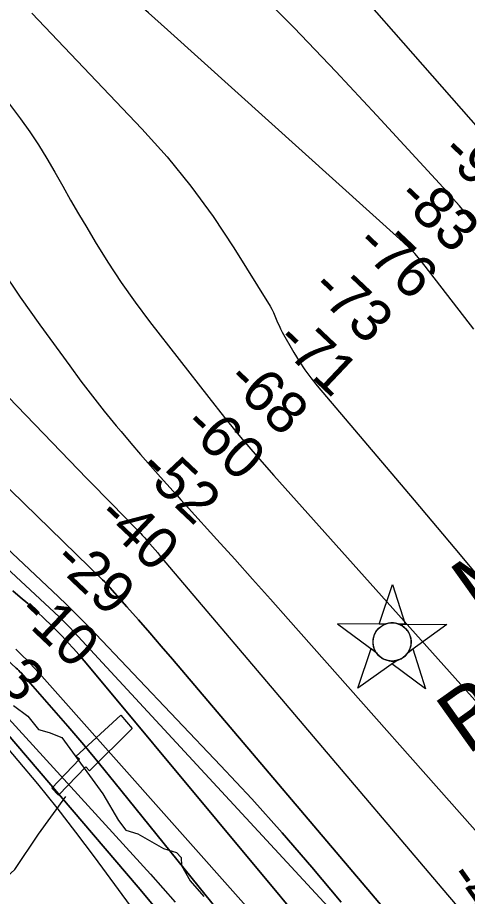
# Model space of a CAD drawing. Extents: x 3598634 to 3636690, y 517270 to 542944.
# Drawn here: x 3629407 to 3630127, y 531132 to 532537 of the extents above; entities that cross this region are included whole.
import ezdxf

# ---------------------------------------------------------------- set-up
doc = ezdxf.new("R2010")
doc.units = 0
for name, color, linetype in [('V-CHAN-DOCK', 7, 'Continuous'), ('V-CHAN-NAID', 7, 'Continuous'), ('V-RIVR-EDGE', 7, 'Continuous'), ('V-RIVR-RANG', 7, 'Continuous'), ('V-ROAD-CNTR', 7, 'Continuous'), ('V-TOPO-DPTH', 7, 'Continuous'), ('V-TOPO-MAJR', 7, 'Continuous'), ('V-TOPO-MINR', 7, 'Continuous'), ('V-TOPO-WATR', 7, 'Continuous')]:
    doc.layers.add(name, color=color, linetype=linetype)

msp = doc.modelspace()

# ---------------------------------------------------------------- linework, layer by layer
at = {"layer": 'V-CHAN-DOCK'}
msp.add_lwpolyline([(3629462.1, 531305.1), (3629506.5, 531351.2), (3629500.8, 531355.3), (3629572.8, 531421.9), (3629590.9, 531400.4), (3629522.6, 531332.6), (3629516.4, 531339.2), (3629472.8, 531293.6)], close=True, dxfattribs=at)
at = {"layer": 'V-CHAN-NAID'}
for points in [[(3629995.7, 531567.2), (3629986.1, 531567.3), (3630007.2, 531630.8), (3630027.4, 531567), (3630017.8, 531567.1), (3630016.3, 531567.7), (3630014.2, 531568.3), (3630012.1, 531568.7), (3630010.1, 531569), (3630008.9, 531569.2), (3630007.4, 531569.2), (3630005.7, 531569.2), (3630004.3, 531569.2), (3630002.4, 531569), (3630001, 531568.7), (3629999.2, 531568.4), (3629997.7, 531567.9), (3629996.7, 531567.6)], [(3629995.7, 531567.2), (3629919.2, 531567.8), (3629980.7, 531522.4), (3629979.6, 531524.3), (3629978.8, 531525.9), (3629978, 531527.9), (3629977.3, 531529.9), (3629976.9, 531531.3), (3629976.6, 531532.9), (3629976.3, 531534.3), (3629976.1, 531535.9), (3629976, 531537.7), (3629976, 531539.3), (3629976.1, 531541.3), (3629976.3, 531542.9), (3629976.7, 531545.1), (3629977.2, 531547.1), (3629977.8, 531549), (3629978.4, 531550.6), (3629979.2, 531552.2), (3629980, 531553.8), (3629981, 531555.5), (3629982.1, 531557), (3629983.1, 531558.2), (3629984.1, 531559.4), (3629985.4, 531560.7), (3629986.4, 531561.7), (3629988.1, 531563.1), (3629989.4, 531563.9), (3629991, 531565), (3629992.8, 531566), (3629994.2, 531566.6)], [(3630017.8, 531567.1), (3630094.3, 531566.5), (3630032.1, 531522), (3630033, 531523.5), (3630034, 531525.4), (3630034.7, 531526.9), (3630035.5, 531528.9), (3630036, 531530.7), (3630036.4, 531532.3), (3630036.8, 531534.3), (3630037, 531535.9), (3630037.1, 531538.1), (3630037, 531540.2), (3630036.9, 531542.4), (3630036.6, 531544.1), (3630036.1, 531546.4), (3630035.5, 531548.5), (3630034.7, 531550.5), (3630034.1, 531551.9), (3630033.1, 531553.9), (3630032, 531555.6), (3630030.8, 531557.3), (3630029.5, 531558.8), (3630028.2, 531560.2), (3630026.6, 531561.7), (3630024.9, 531563.1), (3630023.2, 531564.3), (3630021.3, 531565.4), (3630019.8, 531566.2)], [(3630014.1, 531509.1), (3629951.9, 531464.6), (3629973, 531528.1), (3629980.7, 531522.4), (3629981.4, 531521.4), (3629982.7, 531519.6), (3629984, 531518.1), (3629985.4, 531516.6), (3629986.8, 531515.4), (3629988.3, 531514.2), (3629989.7, 531513.2), (3629991.4, 531512.2), (3629993.1, 531511.3), (3629994.9, 531510.5), (3629996.3, 531509.9), (3629997.9, 531509.4), (3630000.2, 531508.8), (3630001.7, 531508.6), (3630003.7, 531508.3), (3630005.2, 531508.2), (3630007.1, 531508.2), (3630008.8, 531508.2), (3630010.5, 531508.4), (3630012.4, 531508.7)], [(3630032.1, 531522), (3630039.9, 531527.6), (3630060.1, 531463.8), (3630006.3, 531503.5), (3630014.1, 531509.1), (3630015.8, 531509.6), (3630017.4, 531510.1), (3630019.5, 531511.1), (3630021.3, 531511.9), (3630023.1, 531513.1), (3630024.9, 531514.3), (3630026.4, 531515.5), (3630027.7, 531516.7), (3630029.1, 531518.1), (3630030.3, 531519.5), (3630031.4, 531521)]]:
    msp.add_lwpolyline(points, close=True, dxfattribs=at)
msp.add_circle((3630006.5, 531538.7), 30.5, dxfattribs=at)
at = {"layer": 'V-RIVR-EDGE'}
msp.add_lwpolyline([(3629401.1, 531437.3), (3629423.9, 531419.8), (3629440.7, 531398.7), (3629458.1, 531393.9), (3629478.5, 531386), (3629543.7, 531295.8), (3629568.8, 531253.1), (3629580.7, 531237.5), (3629599.9, 531232.1), (3629640.7, 531208.5), (3629661.7, 531201.9), (3629668.9, 531194.1), (3629669.5, 531181.5), (3629683.8, 531156.8), (3629705.3, 531131.5)], dxfattribs=at)
at = {"layer": 'V-ROAD-CNTR'}
msp.add_lwpolyline([(3628834.8, 530551.3), (3628838.8, 530589), (3628838.1, 530633.7), (3628844.1, 530670.5), (3628856.6, 530696.4), (3628895, 530732.2), (3628939.9, 530755), (3629007.2, 530797.7), (3629087.6, 530869.3), (3629218.3, 531005.3), (3629403.3, 531174.8), (3629440.7, 531231.3), (3629484.9, 531291.5)], dxfattribs=at)
at = {"layer": 'V-TOPO-DPTH'}
for points in [[(3628540.8, 532527.7), (3628898.5, 532243.7), (3628933.2, 532215.6), (3628967.6, 532187), (3629001.4, 532157.7), (3629034.9, 532128.1), (3629067.9, 532097.9), (3629100.6, 532067.4), (3629133.1, 532036.7), (3629165.3, 532005.7), (3629543.4, 531638.3), (3629546.4, 531635.2), (3629547.4, 531634.2), (3629582.4, 531594.9), (3629600.8, 531574.1), (3629619.1, 531553.2), (3629637.3, 531532.2), (3629655.3, 531511.1), (3630014.9, 531086.9)], [(3630014.9, 531086.9), (3629655.3, 531511.1), (3629637.3, 531532.2), (3629619.1, 531553.2), (3629600.8, 531574.1), (3629582.4, 531594.9), (3629547.4, 531634.2), (3629546.4, 531635.2), (3629543.4, 531638.3), (3629165.3, 532005.7), (3629133.1, 532036.7), (3629100.6, 532067.4), (3629067.9, 532097.9), (3629034.9, 532128.1), (3629001.4, 532157.7), (3628967.6, 532187), (3628933.2, 532215.6), (3628898.5, 532243.7), (3628540.8, 532527.7)], [(3629850.5, 530957.7), (3629563.6, 531313), (3629538.6, 531343.6), (3629513.3, 531374), (3629487.7, 531404.1), (3629461.7, 531433.9), (3629413.1, 531489.1), (3629411.3, 531491.2), (3629409.4, 531493.2), (3629407.4, 531495.1), (3629405.4, 531497), (3629352.1, 531545.7), (3629323.2, 531571.7), (3629294, 531597.4), (3629264.4, 531622.6), (3629234.6, 531647.5), (3628823.5, 531984.6), (3628807.2, 531998.1), (3628790.8, 532011.5), (3628774.4, 532024.9), (3628758.1, 532038.2), (3628658.8, 532119.3), (3628592.7, 532173.1), (3628526.6, 532226.8)], [(3628526.6, 532226.8), (3628592.7, 532173.1), (3628658.8, 532119.3), (3628758.1, 532038.2), (3628774.4, 532024.9), (3628790.8, 532011.5), (3628807.2, 531998.1), (3628823.5, 531984.6), (3629234.6, 531647.5), (3629264.4, 531622.6), (3629294, 531597.4), (3629323.2, 531571.7), (3629352.1, 531545.7), (3629405.4, 531497), (3629407.4, 531495.1), (3629409.4, 531493.2), (3629411.3, 531491.2), (3629413.1, 531489.1), (3629461.7, 531433.9), (3629487.7, 531404.1), (3629513.3, 531374), (3629538.6, 531343.6), (3629563.6, 531313), (3629850.5, 530957.7)], [(3629638.3, 531101.5), (3629600.5, 531146.6), (3629370, 531415.9), (3629361.7, 531425.2), (3629353.2, 531434.1), (3629344.4, 531442.7), (3629335.2, 531451.1), (3629167.4, 531597.9), (3629096.4, 531659), (3629024.8, 531719.3), (3628952.2, 531778.5), (3628879, 531836.9), (3628764, 531927.2), (3628747.8, 531939.9), (3628731.6, 531952.6), (3628715.4, 531965.4), (3628699.2, 531978.1), (3628569.6, 532080.2), (3628488.4, 532143.7)], [(3629183.7, 532146.3), (3629518.5, 531800.3), (3629532.4, 531785.9), (3629546.4, 531771.5), (3629560.4, 531757.2), (3629574.5, 531742.8), (3629598.3, 531718.6), (3629600.4, 531716.4), (3629602.5, 531714.2), (3629604.7, 531711.9), (3629606.7, 531709.7), (3629608.8, 531707.4), (3629610.9, 531705.1), (3629612.9, 531702.8), (3629614.9, 531700.5), (3629619.2, 531695.5), (3629623.4, 531690.7), (3629627.6, 531685.9), (3629631.7, 531681), (3629635.8, 531676.1), (3630095.3, 531134.4), (3630113.8, 531112.4)], [(3629183.7, 532146.3), (3629518.5, 531800.3), (3629532.4, 531785.9), (3629546.4, 531771.5), (3629560.4, 531757.2), (3629574.5, 531742.8), (3629598.3, 531718.6), (3629600.4, 531716.4), (3629602.5, 531714.2), (3629604.7, 531711.9), (3629606.7, 531709.7), (3629608.8, 531707.4), (3629610.9, 531705.1), (3629612.9, 531702.8), (3629614.9, 531700.5), (3629619.2, 531695.5), (3629623.4, 531690.7), (3629627.6, 531685.9), (3629631.7, 531681), (3629635.8, 531676.1), (3630095.3, 531134.4), (3630113.8, 531112.4)], [(3629101.2, 531960.4), (3629473.2, 531610.7), (3629485.8, 531598.7), (3629498.2, 531586.6), (3629510.3, 531574.2), (3629522.4, 531561.8), (3629732.3, 531341.1), (3629782, 531287.7), (3629830.8, 531233.6), (3629878.4, 531178.4), (3629925.1, 531122.4)], [(3629925.1, 531122.4), (3629878.4, 531178.4), (3629830.8, 531233.6), (3629782, 531287.7), (3629732.3, 531341.1), (3629522.4, 531561.8), (3629510.3, 531574.2), (3629498.2, 531586.6), (3629485.8, 531598.7), (3629473.2, 531610.7), (3629101.2, 531960.4)], [(3629930.7, 531008.2), (3629522.5, 531498.5), (3629514, 531508.5), (3629505.5, 531518.4), (3629496.8, 531528.2), (3629488, 531538), (3629479.1, 531547.5), (3629469.9, 531556.9), (3629460.6, 531566.1), (3629451.1, 531575.1), (3629447.2, 531578.8), (3629435.5, 531589.5), (3629423.7, 531600), (3629411.8, 531610.4), (3629399.7, 531620.7)], [(3629399.7, 531620.7), (3629411.8, 531610.4), (3629423.7, 531600), (3629435.5, 531589.5), (3629447.2, 531578.8), (3629451.1, 531575.1), (3629460.6, 531566.1), (3629469.9, 531556.9), (3629479.1, 531547.5), (3629488, 531538), (3629496.8, 531528.2), (3629505.5, 531518.4), (3629514, 531508.5), (3629522.5, 531498.5), (3629930.7, 531008.2)]]:
    msp.add_lwpolyline(points, dxfattribs=at)
at = {"layer": 'V-TOPO-MAJR'}
for points in [[(3629064.5, 533404.6), (3629611.8, 532933.5), (3629640.2, 532908.5), (3629668.2, 532883.3), (3629695.8, 532857.4), (3629723, 532831.3), (3629749.6, 532804.5), (3629775.9, 532777.4), (3629801.5, 532749.7), (3629826.8, 532721.6), (3630163.3, 532338.6)], [(3629381.4, 532135.4), (3629411.7, 532090.3), (3629443, 532045.8), (3629490.8, 531980.1), (3629508.9, 531955.8), (3629527.2, 531931.7), (3629546.1, 531908), (3629565.2, 531884.5), (3629573, 531875.2), (3629588.6, 531856.7), (3629604.3, 531838.3), (3629620.3, 531820.1), (3629636.3, 531802), (3629656.5, 531779.6), (3629662.6, 531772.8), (3629668.7, 531766), (3629674.8, 531759.2), (3629681, 531752.5), (3629726.2, 531702.6), (3629754.9, 531670.9), (3629783.5, 531639.1), (3629812, 531607.2), (3629840.4, 531575.2), (3630176.6, 531195.6)]]:
    msp.add_lwpolyline(points, dxfattribs=at)
at = {"layer": 'V-TOPO-MINR'}
for points in [[(3630137.2, 532038.8), (3630059.6, 532139.8), (3630051.4, 532149.9), (3630042.8, 532159.7), (3630033.8, 532169), (3630024.4, 532177.9), (3629647.4, 532517.6), (3629616.9, 532544.9), (3629586.5, 532572.1), (3629555.9, 532599.2), (3629525.2, 532626.3), (3629470.5, 532674.3), (3629467.2, 532677.3), (3629463.9, 532680.3), (3629460.6, 532683.3), (3629457.3, 532686.3), (3629375.6, 532762.3), (3629331.4, 532803.1), (3629287.1, 532843.9), (3629242.5, 532884.3), (3629197.7, 532924.6), (3628636.7, 533427.1)], [(3630133.3, 532212.9), (3630123.9, 532224.5), (3630114.3, 532236), (3630104.4, 532247.2), (3630094.4, 532258.3), (3629982.3, 532380.4), (3629916.5, 532450.8), (3629850, 532520.5), (3629782.4, 532589.2), (3629714, 532657.1), (3629611.5, 532757.3), (3629593.6, 532774.4), (3629575.5, 532791.2), (3629557.1, 532807.6), (3629538.4, 532823.7), (3629311.4, 533015.1), (3629250.7, 533064.4), (3629188.7, 533112.1), (3629125, 533157.3), (3629060.1, 533201), (3628995, 533243.1), (3628961.9, 533264.7), (3628929, 533286.6)], [(3629280, 532542.7), (3629301.2, 532518.9), (3629321.6, 532494.2), (3629341.3, 532469.1), (3629412, 532375.2), (3629426.9, 532354.5), (3629441.2, 532333.4), (3629454.5, 532311.8), (3629467.3, 532289.8), (3629479.7, 532267.5), (3629492.3, 532245.3), (3629505.1, 532223.3), (3629518, 532201.3), (3629531.6, 532178.7), (3629552, 532145.9), (3629573.2, 532113.7), (3629595.6, 532082.2), (3629618.7, 532051.2), (3629713.2, 531929.5), (3629738.5, 531897.6), (3629764.1, 531866.2), (3629790.5, 531835.2), (3629817.3, 531804.7), (3630324.8, 531237.7)], [(3629430.3, 532544.1), (3629606.3, 532359.3), (3629646.5, 532314.3), (3629684.8, 532267.8), (3629720.2, 532219), (3629753.6, 532168.7), (3629811.3, 532075.7), (3629814.2, 532070.7), (3629816.9, 532065.6), (3629819.2, 532060.4), (3629821.3, 532055.1), (3629823.4, 532049.7), (3629825.7, 532044.5), (3629828.2, 532039.3), (3629830.9, 532034.2), (3629849.5, 532001.4), (3629857.9, 531987.5), (3629866.8, 531973.9), (3629876.5, 531960.9), (3629886.6, 531948.2), (3630042, 531765.6), (3630106.9, 531688.4), (3630171.3, 531610.8)], [(3628540.8, 532527.7), (3628898.5, 532243.7), (3628933.2, 532215.6), (3628967.6, 532187), (3629001.4, 532157.7), (3629034.9, 532128.1), (3629067.9, 532097.9), (3629100.6, 532067.4), (3629133.1, 532036.7), (3629165.3, 532005.7), (3629543.4, 531638.3), (3629546.4, 531635.2), (3629547.4, 531634.2), (3629582.4, 531594.9), (3629600.8, 531574.1), (3629619.1, 531553.2), (3629637.3, 531532.2), (3629655.3, 531511.1), (3630014.9, 531086.9)], [(3628504.1, 532395.2), (3628598.4, 532321.7), (3628692.6, 532248.2), (3628826.2, 532144.2), (3628853.6, 532122.6), (3628880.9, 532100.9), (3628908.1, 532079), (3628935.1, 532056.9), (3629016.9, 531989.4), (3629084.3, 531932.9), (3629150.9, 531875.5), (3629216.5, 531817), (3629281.5, 531757.7), (3629474.1, 531578.7), (3629478.4, 531574.5), (3629482.7, 531570.3), (3629486.9, 531566), (3629491.1, 531561.7), (3629963, 531051.6)], [(3628280.3, 532364.6), (3628746.9, 531981), (3628750.6, 531978), (3628754.2, 531975.1), (3628757.8, 531972.1), (3628761.5, 531969.2), (3628791.5, 531945), (3628810.1, 531929.9), (3628828.5, 531914.6), (3628846.8, 531899.1), (3628864.9, 531883.5), (3629334.1, 531474), (3629349.5, 531460.1), (3629364.5, 531445.9), (3629379, 531431.2), (3629393.2, 531416.2), (3629619.9, 531167.4), (3629659.8, 531122.7)], [(3628488.4, 532143.7), (3628569.6, 532080.2), (3628699.2, 531978.1), (3628715.4, 531965.4), (3628731.6, 531952.6), (3628747.8, 531939.9), (3628764, 531927.2), (3628879, 531836.9), (3628952.2, 531778.5), (3629024.8, 531719.3), (3629096.4, 531659), (3629167.4, 531597.9), (3629335.2, 531451.1), (3629344.4, 531442.7), (3629353.2, 531434.1), (3629361.7, 531425.2), (3629370, 531415.9), (3629600.5, 531146.6), (3629638.3, 531101.5)], [(3629183.7, 532146.3), (3629518.5, 531800.3), (3629532.4, 531785.9), (3629546.4, 531771.5), (3629560.4, 531757.2), (3629574.5, 531742.8), (3629598.3, 531718.6), (3629600.4, 531716.4), (3629602.5, 531714.2), (3629604.7, 531711.9), (3629606.7, 531709.7), (3629608.8, 531707.4), (3629610.9, 531705.1), (3629612.9, 531702.8), (3629614.9, 531700.5), (3629619.2, 531695.5), (3629623.4, 531690.7), (3629627.6, 531685.9), (3629631.7, 531681), (3629635.8, 531676.1), (3630095.3, 531134.4), (3630113.8, 531112.4)], [(3628567.1, 532030.6), (3628595, 532010.1), (3628622.6, 531989.3), (3628650.2, 531968.4), (3628677.6, 531947.3), (3628705.1, 531926.3), (3628732.5, 531905.2), (3628760, 531884.2), (3629141.6, 531593), (3629176.3, 531566), (3629210.6, 531538.6), (3629244.3, 531510.5), (3629277.7, 531482), (3629336.1, 531431.1), (3629339.9, 531427.6), (3629343.6, 531424), (3629347.2, 531420.3), (3629350.6, 531416.4), (3629407.7, 531349.4), (3629439.2, 531311.6), (3629470.1, 531273.3), (3629500.2, 531234.5), (3629529.8, 531195.1), (3629766.2, 530873.7)], [(3629101.2, 531960.4), (3629473.2, 531610.7), (3629485.8, 531598.7), (3629498.2, 531586.6), (3629510.3, 531574.2), (3629522.4, 531561.8), (3629732.3, 531341.1), (3629782, 531287.7), (3629830.8, 531233.6), (3629878.4, 531178.4), (3629925.1, 531122.4)], [(3629399.7, 531620.7), (3629411.8, 531610.4), (3629423.7, 531600), (3629435.5, 531589.5), (3629447.2, 531578.8), (3629451.1, 531575.1), (3629460.6, 531566.1), (3629469.9, 531556.9), (3629479.1, 531547.5), (3629488, 531538), (3629496.8, 531528.2), (3629505.5, 531518.4), (3629514, 531508.5), (3629522.5, 531498.5), (3629930.7, 531008.2)], [(3629404.6, 531527), (3629414.2, 531517.7), (3629423.7, 531508.3), (3629432.9, 531498.6), (3629442, 531488.7), (3629883.5, 530991.9)]]:
    msp.add_lwpolyline(points, dxfattribs=at)
at = {"layer": 'V-TOPO-WATR'}
msp.add_lwpolyline([(3628526.6, 532226.8), (3628592.7, 532173.1), (3628658.8, 532119.3), (3628758.1, 532038.2), (3628774.4, 532024.9), (3628790.8, 532011.5), (3628807.2, 531998.1), (3628823.5, 531984.6), (3629234.6, 531647.5), (3629264.4, 531622.6), (3629294, 531597.4), (3629323.2, 531571.7), (3629352.1, 531545.7), (3629405.4, 531497), (3629407.4, 531495.1), (3629409.4, 531493.2), (3629411.3, 531491.2), (3629413.1, 531489.1), (3629461.7, 531433.9), (3629487.7, 531404.1), (3629513.3, 531374), (3629538.6, 531343.6), (3629563.6, 531313), (3629850.5, 530957.7)], dxfattribs=at)

# ---------------------------------------------------------------- texts
at = {"layer": 'V-CHAN-NAID'}
for s, rotation, p in [('MILE "111" BUOYS #1 (111.9)', 45.1549, (3628845.1, 532204.5)), (' BUOYS #2 (111.7)', 35.48, (3630096.8, 531335.2)), ('MILE "111" ', 35.48, (3630150.5, 531570.8))]:
    msp.add_text(s, height=100, rotation=rotation, dxfattribs=at).set_placement(p)
at = {"layer": 'V-RIVR-RANG'}
for s, rotation, p in [('-97', 316.5941, (3630081.7, 532317.9)), ('-83', 316.5941, (3630011.6, 532246.5)), ('-76', 316.5941, (3629945.4, 532171.5)), ('-73', 316.5941, (3629874.2, 532101.2)), ('-71', 316.5941, (3629817.8, 532016.9)), ('-68', 316.5941, (3629738.7, 531954)), ('-60', 316.5941, (3629669.7, 531881.7)), ('-52', 316.5941, (3629597.9, 531812)), ('-40', 316.5941, (3629531.9, 531736.8)), ('-29', 316.5941, (3629461.4, 531665.7)), ('-10', 316.5941, (3629404, 531582.4)), ('1.3', 316.3083, (3629320.8, 531524.1)), ('-43', 305.3233, (3630092.8, 531162.2))]:
    msp.add_text(s, height=67, rotation=rotation, dxfattribs=at).set_placement(p)

doc.saveas('drawing.dxf')
